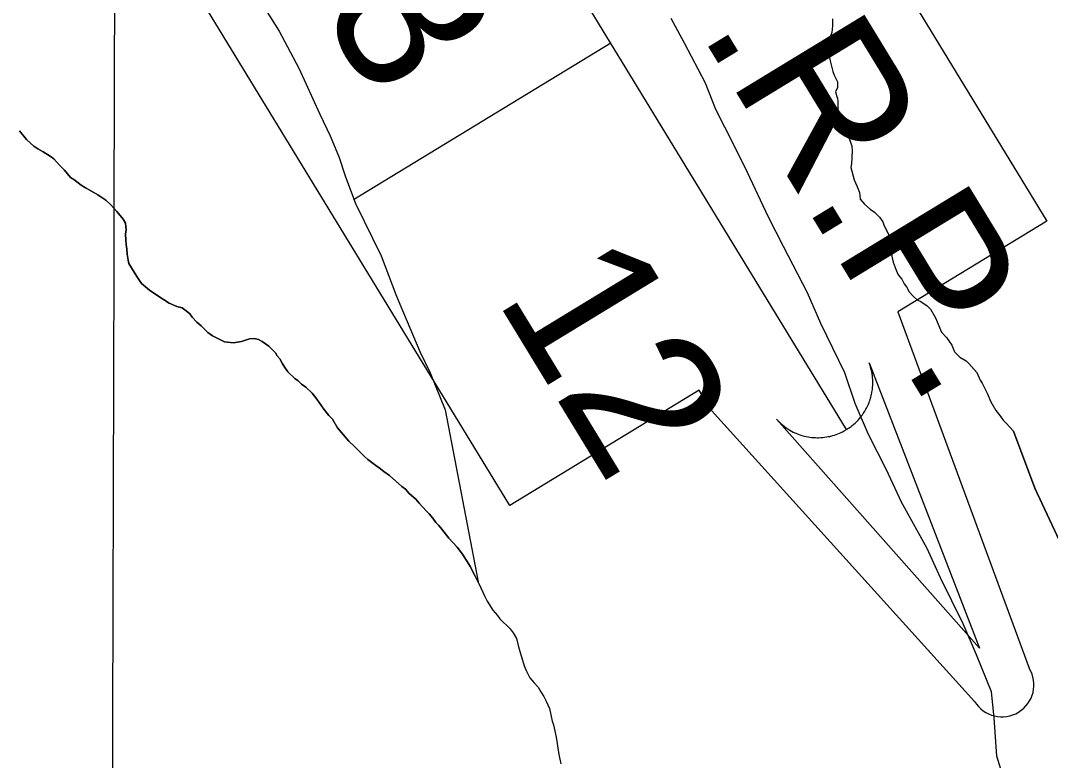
# Model space of a CAD drawing. Extents: x 3161615 to 3199515, y 867541 to 892976.
# Drawn here: x 3186694 to 3187548, y 888094 to 888707 of the extents above; entities that cross this region are included whole.
import ezdxf

# ---------------------------------------------------------------- set-up
doc = ezdxf.new("R2010")
doc.units = 0
for name, color, linetype in [('V-GRID-MAJR', 7, 'Continuous'), ('V-SITE-VEGE', 7, 'Continuous'), ('V-TOPO-SHOR', 7, 'Continuous'), ('V-TOPO-WATR-IDEN', 7, 'Continuous')]:
    doc.layers.add(name, color=color, linetype=linetype)

msp = doc.modelspace()

# ---------------------------------------------------------------- linework, layer by layer
at = {"layer": 'V-GRID-MAJR'}
msp.add_spline([(3186730.8510000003, 872949.773), (3186746.716, 879009.337), (3186762.588, 885071.987), (3186778.461, 891134.681), (3186778.469, 891137.72)], degree=3, dxfattribs=at)
at = {"layer": 'V-SITE-VEGE'}
for points in [[(3186881.140000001, 888742.3049999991), (3186908.618000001, 888698.7649999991), (3186924.801000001, 888668.064999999), (3186942.168000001, 888629.7239999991), (3186950.864000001, 888611.824999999), (3186958.292000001, 888593.9419999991), (3186963.203000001, 888578.628999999), (3186971.844000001, 888555.6419999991), (3186992.967000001, 888512.172999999), (3187005.320000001, 888480.246999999), (3187008.679000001, 888472.234999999), (3187025.128000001, 888432.9789999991), (3187033.826000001, 888415.079999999), (3187046.194000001, 888384.4249999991), (3187073.469000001, 888241.6529999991), (3187068.917000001, 888250.643999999), (3187067.289000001, 888254.1789999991), (3187060.471000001, 888264.7729999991), (3187056.254000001, 888270.5499999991), (3187049.129000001, 888277.922999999), (3187043.296000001, 888285.2999999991), (3187041.025000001, 888288.5129999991), (3187038.434000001, 888291.0769999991), (3187035.841000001, 888294.6039999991), (3187032.923000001, 888298.1329999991), (3187030.334000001, 888300.6969999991), (3187024.504000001, 888307.108999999), (3187021.9110000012, 888310.3159999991), (3187016.410000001, 888315.1209999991), (3187013.172000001, 888318.6479999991), (3187010.262000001, 888320.885999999), (3186999.909000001, 888329.8539999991), (3186995.383000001, 888333.3749999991), (3186991.502000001, 888336.251999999), (3186988.596000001, 888338.170999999), (3186982.127000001, 888343.292999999), (3186979.214000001, 888345.8529999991), (3186971.123000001, 888353.8649999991), (3186966.2690000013, 888358.349999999), (3186956.871000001, 888369.574999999), (3186952.648000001, 888376.640999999), (3186949.731000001, 888379.8479999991), (3186945.5190000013, 888384.979999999), (3186939.680000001, 888393.3259999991), (3186935.791000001, 888398.136999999), (3186930.609000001, 888403.2649999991), (3186927.054000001, 888405.822999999), (3186924.1440000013, 888408.3849999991), (3186921.559000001, 888410.3039999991), (3186915.728000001, 888416.072999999), (3186913.136000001, 888419.601999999), (3186910.862000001, 888423.1349999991), (3186908.913000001, 888426.6669999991), (3186906.967000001, 888429.2329999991), (3186905.343000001, 888431.8039999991), (3186899.8400000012, 888437.2509999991), (3186894.345000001, 888441.086999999), (3186891.437000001, 888442.682999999), (3186887.892000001, 888443.6329999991), (3186884.025000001, 888443.290999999), (3186877.273000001, 888441.0009999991), (3186870.515000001, 888440.001999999), (3186863.103000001, 888440.9319999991), (3186853.092000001, 888445.711999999), (3186849.211000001, 888448.5909999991), (3186843.710000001, 888454.0389999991), (3186840.151000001, 888457.241999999), (3186836.264000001, 888461.4099999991), (3186834.318000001, 888463.9779999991), (3186831.406000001, 888466.537999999), (3186828.172000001, 888469.099999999), (3186823.658000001, 888470.0419999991), (3186817.203000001, 888472.9069999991), (3186807.831000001, 888478.9809999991), (3186801.042000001, 888483.775999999), (3186794.251000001, 888489.2189999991), (3186790.358000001, 888494.998999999), (3186783.860000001, 888505.9169999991), (3186783.202000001, 888508.488999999), (3186782.533000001, 888513.6399999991), (3186782.188000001, 888517.8259999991), (3186781.527000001, 888521.685999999), (3186781.185000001, 888525.550999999), (3186781.160000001, 888530.060999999), (3186781.463000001, 888533.9249999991), (3186781.113000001, 888539.398999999), (3186779.166000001, 888542.6109999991), (3186773.978000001, 888549.0269999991), (3186768.473000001, 888554.795999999), (3186764.5900000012, 888558.3209999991), (3186758.127000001, 888562.797999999), (3186751.020000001, 888566.9489999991), (3186747.790000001, 888568.542999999), (3186744.237000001, 888570.780999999), (3186738.093000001, 888575.5789999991)], [(3187512.339000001, 888069.0439999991), (3187503.758000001, 888097.1129999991), (3187501.575000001, 888128.9249999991), (3187499.277000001, 888150.5659999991), (3187486.909000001, 888181.2209999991), (3187475.756000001, 888206.7779999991), (3187457.117000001, 888245.1329999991), (3187445.949000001, 888269.415999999), (3187424.7690000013, 888307.7989999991), (3187412.356000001, 888334.6399999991), (3187397.432000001, 888364.0539999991), (3187386.279000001, 888389.6109999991), (3187377.667000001, 888415.136999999), (3187357.787000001, 888456.0499999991), (3187346.634000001, 888481.604999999), (3187326.723000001, 888519.9739999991), (3187314.283000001, 888544.273999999), (3187296.902000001, 888581.3429999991), (3187285.720000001, 888604.3559999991), (3187270.796000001, 888633.7669999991), (3187262.141000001, 888655.479999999), (3187244.717000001, 888688.7359999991), (3187233.504000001, 888709.2069999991)], [(3187367.540000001, 888708.7769999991), (3187367.566000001, 888703.1739999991), (3187366.847000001, 888697.5689999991)], [(3187366.847000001, 888697.5689999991), (3187365.379000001, 888693.0769999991), (3187364.324000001, 888679.6259999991), (3187365.473000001, 888674.028999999), (3187367.759000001, 888665.074999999), (3187368.897000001, 888662.0929999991), (3187371.537000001, 888656.503999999), (3187371.560000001, 888652.020999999), (3187370.085000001, 888648.278999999), (3187371.230000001, 888643.4299999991), (3187371.605000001, 888643.4319999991), (3187371.994000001, 888640.0709999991), (3187372.060000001, 888626.998999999), (3187375.082000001, 888620.2889999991), (3187379.226000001, 888613.587999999), (3187380.737000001, 888610.6059999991), (3187382.244000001, 888607.253999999), (3187383.385000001, 888603.1479999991), (3187383.778000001, 888599.415999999), (3187383.086000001, 888588.579999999), (3187382.728000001, 888585.589999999), (3187385.3940000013, 888575.1449999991), (3187387.6610000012, 888570.3019999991), (3187389.930000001, 888564.7089999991), (3187390.332000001, 888559.108999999), (3187394.088000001, 888555.0199999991), (3187398.591000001, 888550.9319999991), (3187402.339000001, 888548.336999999), (3187406.468000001, 888544.248999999), (3187409.102000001, 888540.5279999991), (3187410.240000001, 888537.170999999), (3187413.634000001, 888530.8409999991), (3187415.907000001, 888524.4999999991), (3187416.675000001, 888520.0229999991), (3187416.718000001, 888511.8049999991), (3187417.863000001, 888506.954999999), (3187420.138000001, 888500.243999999), (3187422.025000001, 888496.5179999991), (3187425.031000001, 888492.7969999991), (3187426.917000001, 888489.0719999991), (3187428.797000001, 888486.466999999), (3187431.060000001, 888482.3709999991), (3187434.444000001, 888478.6519999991), (3187437.817000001, 888475.6799999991), (3187440.813000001, 888474.2009999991), (3187446.060000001, 888470.8629999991), (3187448.690000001, 888467.8919999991), (3187452.833000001, 888460.8139999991), (3187457.750000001, 888448.8879999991), (3187461.881000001, 888444.425999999), (3187466.395000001, 888438.0989999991), (3187468.664000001, 888432.5079999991), (3187473.169000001, 888428.047999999), (3187478.412000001, 888425.0859999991), (3187480.665000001, 888422.8559999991), (3187487.0530000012, 888415.417999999), (3187490.074000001, 888409.082999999), (3187491.581000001, 888406.4759999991), (3187495.730000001, 888398.2799999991), (3187498.755000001, 888391.197999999), (3187502.900000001, 888383.748999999), (3187506.283000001, 888379.6579999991), (3187508.917000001, 888375.9339999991), (3187511.545000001, 888373.332999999), (3187517.556000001, 888366.6399999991), (3187535.160000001, 888319.562999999), (3187563.814000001, 888258.5669999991)], [(3186738.093000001, 888575.5789999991), (3186735.508000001, 888577.1769999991), (3186730.323000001, 888583.2719999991), (3186726.440000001, 888587.1179999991), (3186723.845000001, 888590.322999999), (3186721.580000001, 888592.567999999), (3186718.670000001, 888594.807999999), (3186712.851000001, 888598.643999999), (3186708.331000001, 888600.873999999), (3186705.100000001, 888603.1149999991), (3186702.187000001, 888605.6769999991), (3186698.950000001, 888608.8799999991), (3186693.117000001, 888615.9369999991)]]:
    msp.add_lwpolyline(points, dxfattribs=at)
at = {"layer": 'V-TOPO-SHOR'}
for points in [[(3187367.540000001, 888708.7769999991), (3187367.566000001, 888703.1739999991), (3187366.847000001, 888697.5689999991), (3187365.377000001, 888693.0769999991), (3187364.324000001, 888679.6259999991), (3187365.473000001, 888674.028999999), (3187367.759000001, 888665.074999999), (3187368.895000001, 888662.0929999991), (3187371.537000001, 888656.503999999), (3187371.560000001, 888652.020999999), (3187370.085000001, 888648.278999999), (3187371.230000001, 888643.4299999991), (3187371.605000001, 888643.4319999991), (3187371.994000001, 888640.0709999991), (3187372.060000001, 888626.998999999), (3187375.082000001, 888620.2889999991), (3187379.226000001, 888613.587999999), (3187380.735000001, 888610.6059999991), (3187382.244000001, 888607.253999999), (3187383.385000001, 888603.1499999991), (3187383.778000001, 888599.415999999), (3187383.086000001, 888588.579999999), (3187382.728000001, 888585.589999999), (3187385.3940000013, 888575.1449999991), (3187387.6610000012, 888570.3019999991), (3187389.930000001, 888564.7109999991), (3187390.332000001, 888559.108999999), (3187394.088000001, 888555.0199999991), (3187398.591000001, 888550.9339999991), (3187402.339000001, 888548.3389999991), (3187406.468000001, 888544.248999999), (3187409.102000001, 888540.5279999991), (3187410.240000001, 888537.170999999), (3187413.634000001, 888530.8409999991), (3187415.907000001, 888524.4999999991), (3187416.675000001, 888520.0229999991), (3187416.718000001, 888511.8049999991), (3187417.863000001, 888506.954999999), (3187420.138000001, 888500.243999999), (3187422.025000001, 888496.5179999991), (3187425.031000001, 888492.7969999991), (3187426.917000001, 888489.0719999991), (3187428.797000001, 888486.466999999), (3187431.060000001, 888482.3709999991), (3187434.442000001, 888478.6519999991), (3187437.817000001, 888475.6799999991), (3187440.813000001, 888474.2009999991), (3187446.060000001, 888470.8649999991), (3187448.690000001, 888467.8919999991), (3187452.833000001, 888460.8159999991), (3187457.750000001, 888448.885999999), (3187461.881000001, 888444.425999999), (3187466.395000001, 888438.0989999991), (3187468.664000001, 888432.5079999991), (3187473.169000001, 888428.047999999), (3187478.412000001, 888425.0859999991), (3187480.665000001, 888422.8559999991), (3187487.0530000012, 888415.417999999), (3187490.074000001, 888409.082999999), (3187491.581000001, 888406.4759999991), (3187495.730000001, 888398.2799999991), (3187498.755000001, 888391.197999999), (3187502.900000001, 888383.748999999), (3187506.283000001, 888379.6579999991), (3187508.917000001, 888375.9339999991), (3187511.545000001, 888373.332999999), (3187517.556000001, 888366.6399999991)], [(3186693.117000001, 888615.9369999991), (3186698.950000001, 888608.8799999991), (3186702.187000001, 888605.6769999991), (3186705.100000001, 888603.1149999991), (3186708.331000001, 888600.873999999), (3186712.851000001, 888598.643999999), (3186718.670000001, 888594.807999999), (3186721.580000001, 888592.567999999), (3186723.845000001, 888590.322999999), (3186726.440000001, 888587.1179999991), (3186730.323000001, 888583.2719999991), (3186735.506000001, 888577.1769999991), (3186738.093000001, 888575.5789999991), (3186744.237000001, 888570.780999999), (3186747.790000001, 888568.542999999), (3186751.020000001, 888566.9489999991), (3186758.127000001, 888562.797999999), (3186764.5900000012, 888558.3209999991), (3186768.473000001, 888554.795999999), (3186773.978000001, 888549.0269999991), (3186779.166000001, 888542.6109999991), (3186781.113000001, 888539.398999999), (3186781.463000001, 888533.9249999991), (3186781.160000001, 888530.060999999), (3186781.185000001, 888525.550999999), (3186781.527000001, 888521.685999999), (3186782.188000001, 888517.8259999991), (3186782.533000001, 888513.6399999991), (3186783.202000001, 888508.488999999), (3186783.860000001, 888505.9169999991), (3186790.358000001, 888494.998999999), (3186794.251000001, 888489.2189999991), (3186801.042000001, 888483.7779999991), (3186807.831000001, 888478.9809999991), (3186817.203000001, 888472.9069999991), (3186823.658000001, 888470.0419999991), (3186828.172000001, 888469.099999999), (3186831.406000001, 888466.537999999), (3186834.318000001, 888463.9759999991), (3186836.264000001, 888461.4099999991), (3186840.151000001, 888457.241999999), (3186843.710000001, 888454.0389999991), (3186849.213000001, 888448.5909999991), (3186853.092000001, 888445.711999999), (3186863.103000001, 888440.9319999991), (3186870.515000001, 888440.001999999), (3186877.273000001, 888441.0009999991), (3186884.025000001, 888443.290999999), (3186887.890000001, 888443.6329999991), (3186891.437000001, 888442.684999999)], [(3186891.437000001, 888442.684999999), (3186894.345000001, 888441.086999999), (3186899.8400000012, 888437.2509999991), (3186905.343000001, 888431.8039999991), (3186906.967000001, 888429.2329999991), (3186908.913000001, 888426.6669999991), (3186910.862000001, 888423.1349999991), (3186913.136000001, 888419.6039999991), (3186915.728000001, 888416.072999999), (3186921.557000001, 888410.3039999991), (3186924.1440000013, 888408.3849999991), (3186927.054000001, 888405.822999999), (3186930.609000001, 888403.2649999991), (3186935.791000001, 888398.136999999), (3186939.680000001, 888393.3259999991), (3186945.5190000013, 888384.979999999), (3186949.731000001, 888379.8479999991), (3186952.648000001, 888376.640999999), (3186956.871000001, 888369.574999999), (3186966.2690000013, 888358.349999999), (3186971.123000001, 888353.8649999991), (3186979.214000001, 888345.8529999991), (3186982.127000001, 888343.290999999), (3186988.594000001, 888338.170999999), (3186991.502000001, 888336.251999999), (3186995.383000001, 888333.3749999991), (3186999.909000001, 888329.8539999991), (3187010.262000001, 888320.885999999), (3187013.172000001, 888318.6479999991), (3187016.410000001, 888315.1209999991), (3187021.9110000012, 888310.3159999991), (3187024.504000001, 888307.108999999), (3187030.334000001, 888300.6969999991), (3187032.923000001, 888298.1329999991), (3187035.841000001, 888294.6039999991), (3187038.434000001, 888291.074999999), (3187041.025000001, 888288.510999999), (3187043.296000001, 888285.2999999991), (3187049.131000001, 888277.922999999), (3187056.254000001, 888270.5499999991), (3187060.471000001, 888264.7749999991), (3187067.289000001, 888254.1789999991), (3187068.917000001, 888250.643999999), (3187074.123000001, 888240.3629999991), (3187079.009000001, 888229.4369999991), (3187080.961000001, 888225.5819999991), (3187085.829000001, 888218.1969999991), (3187089.718000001, 888213.707999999), (3187091.664000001, 888211.1419999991), (3187100.079000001, 888202.8089999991), (3187102.674000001, 888199.2799999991), (3187105.275000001, 888194.7829999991), (3187106.919000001, 888187.704999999), (3187111.830000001, 888171.9469999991), (3187113.461000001, 888168.0909999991), (3187116.391000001, 888161.9859999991), (3187119.631000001, 888158.135999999), (3187123.195000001, 888154.2889999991), (3187125.468000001, 888150.434999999), (3187128.065000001, 888146.584999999), (3187130.017000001, 888142.7289999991), (3187132.6240000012, 888136.6209999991), (3187134.932000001, 888126.0049999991), (3187135.913000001, 888123.1109999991), (3187138.221000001, 888112.814999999), (3187139.212000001, 888107.6669999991), (3187139.554000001, 888103.8019999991), (3187140.548000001, 888098.3319999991), (3187142.196000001, 888090.6109999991)], [(3187593.706000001, 888200.444999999), (3187563.814000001, 888258.5669999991), (3187535.160000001, 888319.562999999), (3187517.556000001, 888366.6399999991)]]:
    msp.add_lwpolyline(points, dxfattribs=at)
at = {"layer": 'V-TOPO-WATR-IDEN'}
for p, q in [((3187378.9565271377, 888368.0111541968), (3186987.9910030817, 889009.452810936)), ((3187183.473765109, 888688.7319825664), (3186970.08682419, 888558.6703685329))]:
    msp.add_line(p, q, dxfattribs=at)
for points in [[(3186881.5708233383, 889234.9931752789), (3187089.2048092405, 889010.9574542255), (3187212.7838473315, 889086.2801946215), (3187545.1108286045, 888541.0444734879), (3187421.531790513, 888465.7217330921), (3187530.6541433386, 888170.0678697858)], [(3187485.3767068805, 888142.4707898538), (3187267.07958393, 888384.001097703), (3187256.8184938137, 888400.8360620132), (3187099.701533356, 888305.0716006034), (3186800.1802736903, 888796.4842730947), (3186957.2972341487, 888892.2487345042), (3186945.7914346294, 888911.1258442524), (3186836.29338688, 889207.3960953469)]]:
    msp.add_lwpolyline(points, dxfattribs=at)
msp.add_lwpolyline([(3187397.863716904, 888423.453743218), (3187489.501092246, 888186.6450627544), (3187321.01445884, 888376.6115449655), (3187324.2195800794, 888373.3618500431), (3187327.6058875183, 888370.5440602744), (3187329.045014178, 888369.5029419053), (3187330.343263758, 888368.6324309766), (3187331.959571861, 888367.6378232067), (3187333.554875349, 888366.7410829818), (3187334.9652901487, 888366.0179880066), (3187336.93317985, 888365.1094362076), (3187339.0948040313, 888364.2346475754), (3187340.319818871, 888363.7955563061), (3187341.919407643, 888363.2808682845), (3187344.053063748, 888362.6911796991), (3187345.7299546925, 888362.3061715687), (3187347.547541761, 888361.9612458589), (3187348.7553593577, 888361.775172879), (3187350.08550216, 888361.6074450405), (3187351.716017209, 888361.4541571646), (3187353.221816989, 888361.3671441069), (3187354.7241895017, 888361.3289854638), (3187355.956405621, 888361.3334504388), (3187357.7857802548, 888361.4014996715), (3187359.5380132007, 888361.5384703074), (3187360.932529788, 888361.6945591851), (3187362.5652076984, 888361.932569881), (3187363.9757660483, 888362.1862697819), (3187365.2200853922, 888362.4475586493), (3187366.1783043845, 888362.6767564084), (3187367.6368035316, 888363.065076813), (3187369.11727247, 888363.512461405), (3187370.507815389, 888363.9805718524), (3187371.9036163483, 888364.5063438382), (3187373.1815934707, 888365.0323243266), (3187374.560293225, 888365.649559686), (3187375.6745321, 888366.1934367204), (3187377.245748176, 888367.0193595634), (3187378.9565271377, 888368.0111541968), (3187379.4959778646, 888368.3452251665), (3187380.274542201, 888368.8461184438), (3187381.185569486, 888369.4611259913), (3187382.056708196, 888370.078171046), (3187382.8853966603, 888370.6956922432), (3187383.680881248, 888371.315812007), (3187384.603022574, 888372.0711004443), (3187385.2341580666, 888372.6121276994), (3187386.1394418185, 888373.4238946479), (3187386.963911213, 888374.2039710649), (3187387.5216737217, 888374.7529767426), (3187388.9145804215, 888376.2115319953), (3187389.6351933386, 888377.0178968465), (3187390.117740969, 888377.5807849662), (3187390.895260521, 888378.527235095), (3187391.5655923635, 888379.3872731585), (3187392.244805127, 888380.3019109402), (3187393.017605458, 888381.408854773), (3187393.709993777, 888382.4632732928), (3187394.231041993, 888383.2973181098), (3187394.6605161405, 888384.0193341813), (3187395.2251993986, 888385.0152384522), (3187395.7112756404, 888385.9210708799), (3187396.2474520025, 888386.9839199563), (3187396.76539215, 888388.0795705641), (3187397.255910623, 888389.197154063), (3187397.8398837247, 888390.6369560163), (3187398.226996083, 888391.6792157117), (3187398.6238438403, 888392.838079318), (3187398.983205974, 888393.9863917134), (3187399.251444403, 888394.9210631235), (3187399.521135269, 888395.9426965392), (3187399.8773173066, 888397.4737809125), (3187399.8900407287, 888397.5307226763), (3187400.073781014, 888398.4455115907), (3187400.1992231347, 888399.1245070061), (3187400.367301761, 888400.1456900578), (3187400.545202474, 888401.4187932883), (3187400.659803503, 888402.4354878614), (3187400.743712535, 888403.3526686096), (3187400.824513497, 888404.5314551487), (3187400.873976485, 888405.666547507), (3187400.8919890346, 888406.4785669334), (3187400.893865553, 888407.5389814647), (3187400.855393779, 888408.9999169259), (3187400.8102560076, 888409.86654896), (3187400.762054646, 888410.5451069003), (3187400.711156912, 888411.1675646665), (3187400.639352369, 888411.9107862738), (3187400.526075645, 888412.8834469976), (3187400.390683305, 888413.854924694), (3187400.2347976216, 888414.813911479), (3187400.0643226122, 888415.7622492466), (3187399.8111820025, 888416.9816716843), (3187399.643010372, 888417.7100732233), (3187399.349907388, 888418.8682481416), (3187398.9735279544, 888420.2005186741), (3187398.6651509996, 888421.1877704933), (3187398.4171413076, 888421.9289932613), (3187398.1772429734, 888422.613676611), (3187397.9957850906, 888423.1073698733)], close=True, dxfattribs=at)
msp.add_arc((3187508.0154251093, 888156.26932982), 26.512473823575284, 211.3627526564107, 31.36275265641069, dxfattribs=at)

# ---------------------------------------------------------------- texts
for s, height, rotation, p in [('L.W.R.P.', 124.49948399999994, 301.3626571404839, (3187102.4364161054, 888951.3810528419)), ('13', 124.499475, 301.362745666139, (3186892.9483270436, 888796.4773349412)), ('12', 124.499484, 301.3629904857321, (3187087.512401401, 888477.2637474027))]:
    msp.add_text(s, height=height, rotation=rotation, dxfattribs=at).set_placement(p)

doc.saveas('drawing.dxf')
